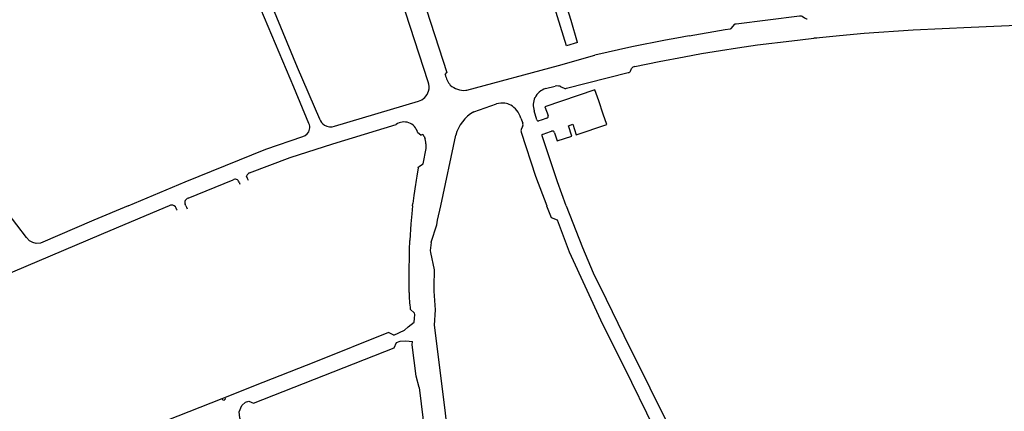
# Model space of a CAD drawing. Extents: x 148869 to 161638, y 453607 to 469810.
# Tile 866 of 1056: x 159132.33 to 159136.59, y 459844.93 to 459846.63. Entities that reach past the tile are written whole.
import ezdxf

# ---------------------------------------------------------------- set-up
doc = ezdxf.new("R2010")
doc.units = 0
doc.layers.add('LKI_V01_KANTRIJWEG', color=252, linetype='CONTINUOUS')

msp = doc.modelspace()

# ---------------------------------------------------------------- linework, layer by layer
at = {"layer": 'LKI_V01_KANTRIJWEG'}
for p, q in [((159133.8098, 459847.5298), (159134.1771, 459846.3962)), ((159133.8098, 459847.5298), (159134.1771, 459846.3962)), ((159134.6962, 459846.5127), (159134.6224, 459846.7506)), ((159134.6962, 459846.5127), (159134.6224, 459846.7506)), ((159134.7438, 459846.5264), (159134.7154, 459846.6221)), ((159134.7438, 459846.5264), (159134.7154, 459846.6221)), ((159135.2267, 459846.5557), (159135.3828, 459846.5829)), ((159135.2267, 459846.5557), (159135.3828, 459846.5829)), ((159135.7557, 459846.5446), (159135.7671, 459846.5459)), ((159135.7557, 459846.5446), (159135.7671, 459846.5459)), ((159135.7794, 459846.5472), (159135.7914, 459846.5484)), ((159135.7794, 459846.5472), (159135.7914, 459846.5484)), ((159134.7438, 459846.5264), (159134.6962, 459846.5127)), ((159134.7438, 459846.5264), (159134.6962, 459846.5127)), ((159134.9789, 459846.5072), (159134.8176, 459846.4711)), ((159134.9789, 459846.5072), (159134.8176, 459846.4711)), ((159134.6614, 459846.4275), (159134.8176, 459846.4711)), ((159134.6614, 459846.4275), (159134.8176, 459846.4711)), ((159134.9723, 459846.4026), (159134.9773, 459846.4139)), ((159134.9723, 459846.4026), (159134.9773, 459846.4139)), ((159134.1704, 459846.3877), (159134.1771, 459846.3962)), ((159134.1704, 459846.3877), (159134.1771, 459846.3962)), ((159134.6961, 459846.3282), (159134.963, 459846.3963)), ((159134.6961, 459846.3282), (159134.963, 459846.3963)), ((159134.6044, 459846.3267), (159134.6468, 459846.3379)), ((159134.6044, 459846.3267), (159134.6468, 459846.3379)), ((159134.6713, 459846.335), (159134.6818, 459846.3296)), ((159134.6713, 459846.335), (159134.6818, 459846.3296)), ((159133.6911, 459846.1647), (159134.0539, 459846.2728)), ((159133.6911, 459846.1647), (159134.0539, 459846.2728)), ((159134.2936, 459846.2257), (159134.3923, 459846.2603)), ((159134.2936, 459846.2257), (159134.3923, 459846.2603)), ((159134.855, 459846.2169), (159134.8351, 459846.2741)), ((159134.855, 459846.2169), (159134.8351, 459846.2741)), ((159134.4981, 459846.1983), (159134.5057, 459846.1769)), ((159134.4981, 459846.1983), (159134.5057, 459846.1769)), ((159134.5671, 459846.1911), (159134.5554, 459846.2311)), ((159134.5671, 459846.1911), (159134.5554, 459846.2311)), ((159134.61, 459846.1988), (159134.5861, 459846.1907)), ((159134.61, 459846.1988), (159134.5861, 459846.1907)), ((159134.5052, 459846.1613), (159134.4998, 459846.1509)), ((159134.5052, 459846.1613), (159134.4998, 459846.1509)), ((159134.5066, 459846.174), (159134.5057, 459846.1769)), ((159134.5066, 459846.174), (159134.5057, 459846.1769)), ((159134.5072, 459846.1704), (159134.5066, 459846.174)), ((159134.5072, 459846.1704), (159134.5066, 459846.174)), ((159134.5861, 459846.1907), (159134.5761, 459846.1877)), ((159134.5861, 459846.1907), (159134.5761, 459846.1877)), ((159134.7041, 459846.1662), (159134.7226, 459846.1723)), ((159134.7041, 459846.1662), (159134.7226, 459846.1723)), ((159134.0506, 459846.138), (159134.0667, 459846.1249)), ((159134.0506, 459846.138), (159134.0667, 459846.1249)), ((159134.0798, 459846.1175), (159134.0762, 459846.125)), ((159134.0798, 459846.1175), (159134.0762, 459846.125)), ((159134.0863, 459846.0954), (159134.083, 459846.109)), ((159134.0863, 459846.0954), (159134.083, 459846.109)), ((159134.1507, 459845.8195), (159134.2165, 459846.1247)), ((159134.1507, 459845.8195), (159134.2165, 459846.1247)), ((159134.5889, 459846.1263), (159134.5888, 459846.1255)), ((159134.5889, 459846.1263), (159134.5888, 459846.1255)), ((159134.5914, 459846.1288), (159134.6053, 459846.1343)), ((159134.5914, 459846.1288), (159134.6053, 459846.1343)), ((159134.6053, 459846.1343), (159134.6303, 459846.1424)), ((159134.6053, 459846.1343), (159134.6303, 459846.1424)), ((159134.0877, 459846.0759), (159134.0875, 459846.0841)), ((159134.0877, 459846.0759), (159134.0875, 459846.0841)), ((159134.0534, 459845.9833), (159134.047, 459845.9476)), ((159134.0534, 459845.9833), (159134.047, 459845.9476)), ((159133.3147, 459845.9371), (159133.3101, 459845.9483)), ((159133.3147, 459845.9371), (159133.3101, 459845.9483)), ((159133.3182, 459845.9285), (159133.3147, 459845.9371)), ((159133.3182, 459845.9285), (159133.3147, 459845.9371)), ((159133.0574, 459845.8525), (159133.2522, 459845.9318)), ((159133.0574, 459845.8525), (159133.2522, 459845.9318)), ((159133.2775, 459845.922), (159133.2812, 459845.9136)), ((159133.2775, 459845.922), (159133.2812, 459845.9136)), ((159134.0413, 459845.9118), (159134.0343, 459845.8632)), ((159134.0413, 459845.9118), (159134.0343, 459845.8632)), ((159134.0343, 459845.8632), (159134.0299, 459845.8286)), ((159134.0343, 459845.8632), (159134.0299, 459845.8286)), ((159133.0472, 459845.8195), (159133.0445, 459845.8265)), ((159133.0472, 459845.8195), (159133.0445, 459845.8265)), ((159133.0472, 459845.8195), (159133.0495, 459845.8136)), ((159133.0472, 459845.8195), (159133.0495, 459845.8136)), ((159133.0495, 459845.8136), (159133.0525, 459845.8059)), ((159133.0495, 459845.8136), (159133.0525, 459845.8059)), ((159134.0288, 459845.8195), (159134.0299, 459845.8286)), ((159134.0288, 459845.8195), (159134.0299, 459845.8286)), ((159134.0149, 459845.6282), (159134.0167, 459845.6687)), ((159134.0149, 459845.6282), (159134.0167, 459845.6687)), ((159134.0099, 459845.2943), (159134.0357, 459845.3148)), ((159134.0099, 459845.2943), (159134.0357, 459845.3148)), ((159134.0357, 459845.3148), (159134.0371, 459845.3312)), ((159134.0357, 459845.3148), (159134.0371, 459845.3312)), ((159134.1228, 459845.3023), (159134.1681, 459844.9344)), ((159134.1228, 459845.3023), (159134.1681, 459844.9344)), ((159133.9476, 459845.2588), (159133.9934, 459845.2812)), ((159133.9476, 459845.2588), (159133.9934, 459845.2812)), ((159133.9934, 459845.2812), (159134.0099, 459845.2943)), ((159133.9934, 459845.2812), (159134.0099, 459845.2943)), ((159133.9975, 459845.2338), (159134.0145, 459845.2324)), ((159133.9975, 459845.2338), (159134.0145, 459845.2324)), ((159134.0145, 459845.2324), (159134.0281, 459845.2312)), ((159134.0145, 459845.2324), (159134.0281, 459845.2312)), ((159134.0576, 459845.0319), (159134.0885, 459844.7835)), ((159134.0576, 459845.0319), (159134.0885, 459844.7835)), ((159133.2171, 459844.9893), (159133.2023, 459844.9835)), ((159133.2171, 459844.9893), (159133.2023, 459844.9835)), ((159134.1681, 459844.9344), (159134.1732, 459844.8943)), ((159134.1681, 459844.9344), (159134.1732, 459844.8943))]:
    msp.add_line(p, q, dxfattribs=at)
for points in [[(159134.7154, 459846.6221), (159134.6312, 459846.8951), (159134.2647, 459848.066)], [(159134.7154, 459846.6221), (159134.6312, 459846.8951), (159134.2647, 459848.066)], [(159134.097, 459846.356), (159133.9012, 459846.9573), (159133.7683, 459847.3571)], [(159134.097, 459846.356), (159133.9012, 459846.9573), (159133.7683, 459847.3571)], [(159133.2326, 459847.1378), (159133.5289, 459846.4204), (159133.6265, 459846.1954)], [(159133.2326, 459847.1378), (159133.5289, 459846.4204), (159133.6265, 459846.1954)], [(159133.5796, 459846.1762), (159133.5142, 459846.3335), (159133.2926, 459846.8598), (159133.1853, 459847.108)], [(159133.5796, 459846.1762), (159133.5142, 459846.3335), (159133.2926, 459846.8598), (159133.1853, 459847.108)], [(159135.4082, 459846.5879), (159135.4242, 459846.6057), (159135.4265, 459846.6073), (159135.4297, 459846.6082), (159135.704, 459846.6428), (159135.7077, 459846.6428), (159135.7122, 459846.6417), (159135.716, 459846.6401), (159135.7256, 459846.6335), (159135.7344, 459846.6297), (159135.7377, 459846.6291)], [(159135.4082, 459846.5879), (159135.4242, 459846.6057), (159135.4265, 459846.6073), (159135.4297, 459846.6082), (159135.704, 459846.6428), (159135.7077, 459846.6428), (159135.7122, 459846.6417), (159135.716, 459846.6401), (159135.7256, 459846.6335), (159135.7344, 459846.6297), (159135.7377, 459846.6291)], [(159135.3828, 459846.5829), (159135.4037, 459846.5854), (159135.4062, 459846.5864), (159135.4082, 459846.5879)], [(159135.3828, 459846.5829), (159135.4037, 459846.5854), (159135.4062, 459846.5864), (159135.4082, 459846.5879)], [(159135.7914, 459846.5484), (159135.8781, 459846.5572), (159135.9852, 459846.5665), (159136.1967, 459846.5813), (159136.4473, 459846.5932), (159136.6771, 459846.6025), (159136.7694, 459846.6037), (159136.8385, 459846.6034), (159136.8482, 459846.6031)], [(159135.7914, 459846.5484), (159135.8781, 459846.5572), (159135.9852, 459846.5665), (159136.1967, 459846.5813), (159136.4473, 459846.5932), (159136.6771, 459846.6025), (159136.7694, 459846.6037), (159136.8385, 459846.6034), (159136.8482, 459846.6031)], [(159135.2267, 459846.5557), (159135.1729, 459846.5453), (159135.1247, 459846.5366), (159134.9789, 459846.5072)], [(159135.2267, 459846.5557), (159135.1729, 459846.5453), (159135.1247, 459846.5366), (159134.9789, 459846.5072)], [(159134.9913, 459846.4234), (159135.0965, 459846.4448), (159135.2049, 459846.4652), (159135.2803, 459846.4788), (159135.3626, 459846.4924), (159135.4365, 459846.5039), (159135.5229, 459846.516), (159135.6709, 459846.5346), (159135.7557, 459846.5446)], [(159134.9913, 459846.4234), (159135.0965, 459846.4448), (159135.2049, 459846.4652), (159135.2803, 459846.4788), (159135.3626, 459846.4924), (159135.4365, 459846.5039), (159135.5229, 459846.516), (159135.6709, 459846.5346), (159135.7557, 459846.5446)], [(159135.7671, 459846.5459), (159135.77, 459846.5463), (159135.7794, 459846.5472)], [(159135.7671, 459846.5459), (159135.77, 459846.5463), (159135.7794, 459846.5472)], [(159134.2592, 459846.3197), (159134.2646, 459846.3207), (159134.6614, 459846.4275)], [(159134.2592, 459846.3197), (159134.2646, 459846.3207), (159134.6614, 459846.4275)], [(159134.8351, 459846.2741), (159134.8188, 459846.3212), (159134.6023, 459846.2478), (159134.6155, 459846.2098)], [(159134.8351, 459846.2741), (159134.8188, 459846.3212), (159134.6023, 459846.2478), (159134.6155, 459846.2098)], [(159134.7226, 459846.1723), (159134.7368, 459846.1274), (159134.8705, 459846.172), (159134.855, 459846.2169)], [(159134.7226, 459846.1723), (159134.7368, 459846.1274), (159134.8705, 459846.172), (159134.855, 459846.2169)], [(159133.3232, 459845.9622), (159133.4993, 459846.0289), (159133.6835, 459846.0877), (159133.9575, 459846.1718)], [(159133.3232, 459845.9622), (159133.4993, 459846.0289), (159133.6835, 459846.0877), (159133.9575, 459846.1718)], [(159134.6439, 459846.1358), (159134.6555, 459846.1001), (159134.7188, 459846.1208), (159134.7041, 459846.1662)], [(159134.6439, 459846.1358), (159134.6555, 459846.1001), (159134.7188, 459846.1208), (159134.7041, 459846.1662)], [(159132.7976, 459845.8195), (159133.0446, 459845.9235), (159133.3932, 459846.065), (159133.5534, 459846.1197)], [(159132.7976, 459845.8195), (159133.0446, 459845.9235), (159133.3932, 459846.065), (159133.5534, 459846.1197)], [(159134.4996, 459846.1381), (159134.5612, 459845.9482), (159134.6098, 459845.8195)], [(159134.4996, 459846.1381), (159134.5612, 459845.9482), (159134.6098, 459845.8195)], [(159134.6936, 459845.8195), (159134.6568, 459845.9231), (159134.5899, 459846.1223)], [(159134.6936, 459845.8195), (159134.6568, 459845.9231), (159134.5899, 459846.1223)], [(159134.0534, 459845.9833), (159134.0545, 459845.9879), (159134.0753, 459846.0016), (159134.0873, 459846.0678)], [(159134.0534, 459845.9833), (159134.0545, 459845.9879), (159134.0753, 459846.0016), (159134.0873, 459846.0678)], [(159132.9754, 459845.8195), (159132.9033, 459845.7886), (159132.68, 459845.6951), (159132.2967, 459845.5318), (159132.0794, 459845.4372)], [(159132.9754, 459845.8195), (159132.9033, 459845.7886), (159132.68, 459845.6951), (159132.2967, 459845.5318), (159132.0794, 459845.4372)], [(159132.3984, 459845.6559), (159132.3839, 459845.6599), (159132.3706, 459845.6676), (159132.3573, 459845.6816), (159132.3148, 459845.7362), (159132.2547, 459845.8159)], [(159132.3984, 459845.6559), (159132.3839, 459845.6599), (159132.3706, 459845.6676), (159132.3573, 459845.6816), (159132.3148, 459845.7362), (159132.2547, 459845.8159)], [(159132.7976, 459845.8195), (159132.6492, 459845.7568), (159132.417, 459845.6573), (159132.3984, 459845.6559)], [(159132.7976, 459845.8195), (159132.6492, 459845.7568), (159132.417, 459845.6573), (159132.3984, 459845.6559)], [(159133.0052, 459845.8087), (159133.0029, 459845.8141), (159132.9958, 459845.8195)], [(159133.0052, 459845.8087), (159133.0029, 459845.8141), (159132.9958, 459845.8195)], [(159133.0089, 459845.8004), (159133.0082, 459845.8019), (159133.0052, 459845.8087)], [(159133.0089, 459845.8004), (159133.0082, 459845.8019), (159133.0052, 459845.8087)], [(159134.0288, 459845.8195), (159134.0251, 459845.7844), (159134.0212, 459845.7409), (159134.0167, 459845.6687)], [(159134.0288, 459845.8195), (159134.0251, 459845.7844), (159134.0212, 459845.7409), (159134.0167, 459845.6687)], [(159134.1337, 459845.7365), (159134.1371, 459845.7567), (159134.1507, 459845.8195)], [(159134.1337, 459845.7365), (159134.1371, 459845.7567), (159134.1507, 459845.8195)], [(159134.6096, 459845.8195), (159134.6292, 459845.768), (159134.6549, 459845.7579)], [(159134.6096, 459845.8195), (159134.6292, 459845.768), (159134.6549, 459845.7579)], [(159134.6936, 459845.8195), (159134.7646, 459845.6392), (159134.8107, 459845.5296), (159134.8666, 459845.4148), (159134.9441, 459845.2576), (159135.2816, 459844.5778), (159135.4056, 459844.3297), (159135.7317, 459843.6712), (159135.9629, 459843.2077), (159136.2062, 459842.7171), (159136.2734, 459842.5837), (159136.3422, 459842.4507), (159136.3862, 459842.3702), (159136.4332, 459842.2891), (159136.4732, 459842.222), (159136.5723, 459842.0695), (159136.6643, 459841.9368), (159136.7409, 459841.8318), (159136.8094, 459841.7415), (159136.8757, 459841.6588), (159136.9501, 459841.5728), (159137.0162, 459841.4988)], [(159134.6936, 459845.8195), (159134.7646, 459845.6392), (159134.8107, 459845.5296), (159134.8666, 459845.4148), (159134.9441, 459845.2576), (159135.2816, 459844.5778), (159135.4056, 459844.3297), (159135.7317, 459843.6712), (159135.9629, 459843.2077), (159136.2062, 459842.7171), (159136.2734, 459842.5837), (159136.3422, 459842.4507), (159136.3862, 459842.3702), (159136.4332, 459842.2891), (159136.4732, 459842.222), (159136.5723, 459842.0695), (159136.6643, 459841.9368), (159136.7409, 459841.8318), (159136.8094, 459841.7415), (159136.8757, 459841.6588), (159136.9501, 459841.5728), (159137.0162, 459841.4988)], [(159134.1088, 459845.6608), (159134.1091, 459845.6617), (159134.1337, 459845.7365)], [(159134.1088, 459845.6608), (159134.1091, 459845.6617), (159134.1337, 459845.7365)], [(159134.6549, 459845.7579), (159134.7072, 459845.6192), (159134.8509, 459845.3059), (159134.9455, 459845.1206), (159135.0737, 459844.8579), (159135.1088, 459844.7841), (159135.1241, 459844.7539), (159135.1274, 459844.7377), (159135.1263, 459844.7212), (159135.1212, 459844.7008), (159135.1123, 459844.6824), (159135.0979, 459844.6661), (159135.0759, 459844.6508), (159135.029, 459844.6357), (159134.7513, 459844.5509), (159134.4992, 459844.4751), (159134.3286, 459844.4257)], [(159134.6549, 459845.7579), (159134.7072, 459845.6192), (159134.8509, 459845.3059), (159134.9455, 459845.1206), (159135.0737, 459844.8579), (159135.1088, 459844.7841), (159135.1241, 459844.7539), (159135.1274, 459844.7377), (159135.1263, 459844.7212), (159135.1212, 459844.7008), (159135.1123, 459844.6824), (159135.0979, 459844.6661), (159135.0759, 459844.6508), (159135.029, 459844.6357), (159134.7513, 459844.5509), (159134.4992, 459844.4751), (159134.3286, 459844.4257)], [(159134.1088, 459845.6608), (159134.1049, 459845.6263), (159134.1068, 459845.6174)], [(159134.1088, 459845.6608), (159134.1049, 459845.6263), (159134.1068, 459845.6174)], [(159134.0148, 459845.4442), (159134.0135, 459845.5127), (159134.0149, 459845.6282)], [(159134.0148, 459845.4442), (159134.0135, 459845.5127), (159134.0149, 459845.6282)], [(159134.1068, 459845.6174), (159134.1226, 459845.5419), (159134.1208, 459845.469), (159134.1215, 459845.4489), (159134.1264, 459845.3689), (159134.1228, 459845.3023)], [(159134.1068, 459845.6174), (159134.1226, 459845.5419), (159134.1208, 459845.469), (159134.1215, 459845.4489), (159134.1264, 459845.3689), (159134.1228, 459845.3023)], [(159134.0371, 459845.3312), (159134.0386, 459845.348), (159134.0376, 459845.3548), (159134.019, 459845.3713)], [(159134.0371, 459845.3312), (159134.0386, 459845.348), (159134.0376, 459845.3548), (159134.019, 459845.3713)], [(159133.9476, 459845.2588), (159133.924, 459845.2707), (159133.609, 459845.1438), (159133.3807, 459845.0545), (159133.2171, 459844.9893)], [(159133.9476, 459845.2588), (159133.924, 459845.2707), (159133.609, 459845.1438), (159133.3807, 459845.0545), (159133.2171, 459844.9893)], [(159133.3196, 459844.9736), (159133.3404, 459844.9639), (159133.9496, 459845.204), (159133.9592, 459845.2277)], [(159133.3196, 459844.9736), (159133.3404, 459844.9639), (159133.9496, 459845.204), (159133.9592, 459845.2277)], [(159133.9592, 459845.2277), (159133.9751, 459845.2323), (159133.9975, 459845.2338)], [(159133.9592, 459845.2277), (159133.9751, 459845.2323), (159133.9975, 459845.2338)], [(159134.0576, 459845.0319), (159134.0444, 459845.081), (159134.0269, 459845.2172), (159134.0281, 459845.2312)], [(159134.0576, 459845.0319), (159134.0444, 459845.081), (159134.0269, 459845.2172), (159134.0281, 459845.2312)], [(159133.2023, 459844.9835), (159132.9649, 459844.8897), (159132.7093, 459844.7859)], [(159133.2023, 459844.9835), (159132.9649, 459844.8897), (159132.7093, 459844.7859)], [(159133.2023, 459844.9835), (159133.2043, 459844.9809), (159133.2076, 459844.9783), (159133.2128, 459844.9778), (159133.2164, 459844.9796), (159133.2182, 459844.9835), (159133.2171, 459844.9893)], [(159133.2023, 459844.9835), (159133.2043, 459844.9809), (159133.2076, 459844.9783), (159133.2128, 459844.9778), (159133.2164, 459844.9796), (159133.2182, 459844.9835), (159133.2171, 459844.9893)], [(159133.3275, 459844.776), (159133.2802, 459844.901), (159133.278, 459844.9266), (159133.2897, 459844.9542), (159133.305, 459844.9682), (159133.3196, 459844.9736)], [(159133.3275, 459844.776), (159133.2802, 459844.901), (159133.278, 459844.9266), (159133.2897, 459844.9542), (159133.305, 459844.9682), (159133.3196, 459844.9736)]]:
    msp.add_lwpolyline(points, dxfattribs=at)
for centre, radius, start, end in [((159135.0058, 459846.3911), 0.0364, 129.125, 141.3954), ((159135.0058, 459846.3911), 0.0364, 129.125, 141.3954), ((159134.9974, 459846.3995), 0.0247, 104.4957, 126.3943), ((159134.9974, 459846.3995), 0.0247, 104.4957, 126.3943), ((159134.2776, 459846.4116), 0.1099, 192.5939, 219.1555), ((159134.2776, 459846.4116), 0.1099, 192.5939, 219.1555), ((159134.9634, 459846.4058), 0.00945, 267.0792, 313.0329), ((159134.9634, 459846.4058), 0.00945, 267.0792, 313.0329), ((159134.9623, 459846.4062), 0.0106, 315.613, 339.9956), ((159134.9623, 459846.4062), 0.0106, 315.613, 339.9956), ((159134.0371, 459846.3342), 0.0638, 343.4276, 19.983), ((159134.0371, 459846.3342), 0.0638, 343.4276, 19.983), ((159134.2517, 459846.4076), 0.0882, 227.7354, 274.8344), ((159134.2517, 459846.4076), 0.0882, 227.7354, 274.8344), ((159134.6264, 459846.2552), 0.0749, 107.0699, 153.9428), ((159134.6264, 459846.2552), 0.0749, 107.0699, 153.9428), ((159134.654, 459846.2933), 0.0452, 81.3829, 99.1901), ((159134.654, 459846.2933), 0.0452, 81.3829, 99.1901), ((159134.6532, 459846.2907), 0.048, 67.7332, 80.8085), ((159134.6532, 459846.2907), 0.048, 67.7332, 80.8085), ((159134.6905, 459846.3471), 0.0195, 243.4466, 265.1127), ((159134.6905, 459846.3471), 0.0195, 243.4466, 265.1127), ((159134.6901, 459846.3577), 0.0301, 267.6344, 281.5134), ((159134.6901, 459846.3577), 0.0301, 267.6344, 281.5134), ((159134.0373, 459846.3341), 0.0635, 285.1705, 343.4013), ((159134.0373, 459846.3341), 0.0635, 285.1705, 343.4013), ((159134.6262, 459846.255), 0.0748, 153.8102, 198.7018), ((159134.6262, 459846.255), 0.0748, 153.8102, 198.7018), ((159134.4174, 459846.1834), 0.0809, 81.8732, 108.031), ((159134.4174, 459846.1834), 0.0809, 81.8732, 108.031), ((159134.4198, 459846.1912), 0.0728, 62.1238, 82.8711), ((159134.4198, 459846.1912), 0.0728, 62.1238, 82.8711), ((159134.4079, 459846.1768), 0.0912, 37.7943, 59.7313), ((159134.4079, 459846.1768), 0.0912, 37.7943, 59.7313), ((159133.6734, 459846.211), 0.0495, 198.3956, 239.2041), ((159133.6734, 459846.211), 0.0495, 198.3956, 239.2041), ((159134.3697, 459846.0877), 0.1576, 118.874, 166.4122), ((159134.3697, 459846.0877), 0.1576, 118.874, 166.4122), ((159134.4004, 459846.1688), 0.1021, 16.8333, 38.8004), ((159134.4004, 459846.1688), 0.1021, 16.8333, 38.8004), ((159134.6076, 459846.2069), 0.00844, 286.5633, 338.742), ((159134.6076, 459846.2069), 0.00844, 286.5633, 338.742), ((159134.6063, 459846.2068), 0.00962, 342.0151, 17.9849), ((159134.6063, 459846.2068), 0.00962, 342.0151, 17.9849), ((159133.544, 459846.1584), 0.0398, 283.6115, 349.7266), ((159133.544, 459846.1584), 0.0398, 283.6115, 349.7266), ((159133.544, 459846.1584), 0.0398, 349.7306, 26.6773), ((159133.544, 459846.1584), 0.0398, 349.7306, 26.6773), ((159133.6735, 459846.2111), 0.0495, 239.1183, 290.7813), ((159133.6735, 459846.2111), 0.0495, 239.1183, 290.7813), ((159133.992, 459846.1217), 0.0608, 15.5574, 124.5357), ((159133.992, 459846.1217), 0.0608, 15.5574, 124.5357), ((159134.5141, 459846.1442), 0.0157, 154.9502, 179.5095), ((159134.5141, 459846.1442), 0.0157, 154.9502, 179.5095), ((159134.4891, 459846.1696), 0.0181, 332.9368, 2.623), ((159134.4891, 459846.1696), 0.0181, 332.9368, 2.623), ((159134.5732, 459846.1939), 0.00672, 204.0149, 246.9729), ((159134.5732, 459846.1939), 0.00672, 204.0149, 246.9729), ((159134.5733, 459846.195), 0.00781, 249.3903, 290.6097), ((159134.5733, 459846.195), 0.00781, 249.3903, 290.6097), ((159134.0714, 459846.123), 0.00511, 88.338, 158.2832), ((159134.0714, 459846.123), 0.00511, 88.338, 158.2832), ((159134.0715, 459846.123), 0.00511, 22.9376, 88.7675), ((159134.0715, 459846.123), 0.00511, 22.9376, 88.7675), ((159134.1182, 459846.127), 0.0395, 193.866, 207.0391), ((159134.1182, 459846.127), 0.0395, 193.866, 207.0391), ((159134.5207, 459846.1457), 0.0224, 183.3836, 199.8321), ((159134.5207, 459846.1457), 0.0224, 183.3836, 199.8321), ((159134.5931, 459846.1251), 0.00426, 174.7061, 222.0579), ((159134.5931, 459846.1251), 0.00426, 174.7061, 222.0579), ((159134.5926, 459846.1251), 0.00387, 108.1346, 162.3256), ((159134.5926, 459846.1251), 0.00387, 108.1346, 162.3256), ((159134.634, 459846.1326), 0.0106, 63.1818, 110.7572), ((159134.634, 459846.1326), 0.0106, 63.1818, 110.7572), ((159134.6342, 459846.133), 0.01, 15.7636, 63.1555), ((159134.6342, 459846.133), 0.01, 15.7636, 63.1555), ((159133.9841, 459846.0791), 0.1035, 2.7731, 9.06), ((159133.9841, 459846.0791), 0.1035, 2.7731, 9.06), ((159134.0339, 459846.0747), 0.0538, 352.6279, 1.3317), ((159134.0339, 459846.0747), 0.0538, 352.6279, 1.3317), ((159133.3314, 459845.9413), 0.0224, 111.6373, 162.0195), ((159133.3314, 459845.9413), 0.0224, 111.6373, 162.0195), ((159135.3779, 459845.7151), 1.351, 170.0909, 171.6287), ((159135.3779, 459845.7151), 1.351, 170.0909, 171.6287), ((159133.2611, 459845.9171), 0.0172, 72.0814, 121.1224), ((159133.2611, 459845.9171), 0.0172, 72.0814, 121.1224), ((159133.261, 459845.9172), 0.0171, 16.2549, 71.6582), ((159133.261, 459845.9172), 0.0171, 16.2549, 71.6582), ((159133.0619, 459845.8342), 0.0189, 103.7249, 157.2147), ((159133.0619, 459845.8342), 0.0189, 103.7249, 157.2147), ((159132.9856, 459845.8013), 0.0209, 60.7035, 119.2965), ((159132.9856, 459845.8013), 0.0209, 60.7035, 119.2965), ((159133.0621, 459845.8341), 0.0192, 157.1838, 203.2743), ((159133.0621, 459845.8341), 0.0192, 157.1838, 203.2743), ((159134.4219, 459845.4302), 0.4073, 178.025, 183.1667), ((159134.4219, 459845.4302), 0.4073, 178.025, 183.1667), ((159134.4017, 459845.4299), 0.3871, 183.2911, 188.704), ((159134.4017, 459845.4299), 0.3871, 183.2911, 188.704)]:
    msp.add_arc(centre, radius, start, end, dxfattribs=at)

doc.saveas('drawing.dxf')
